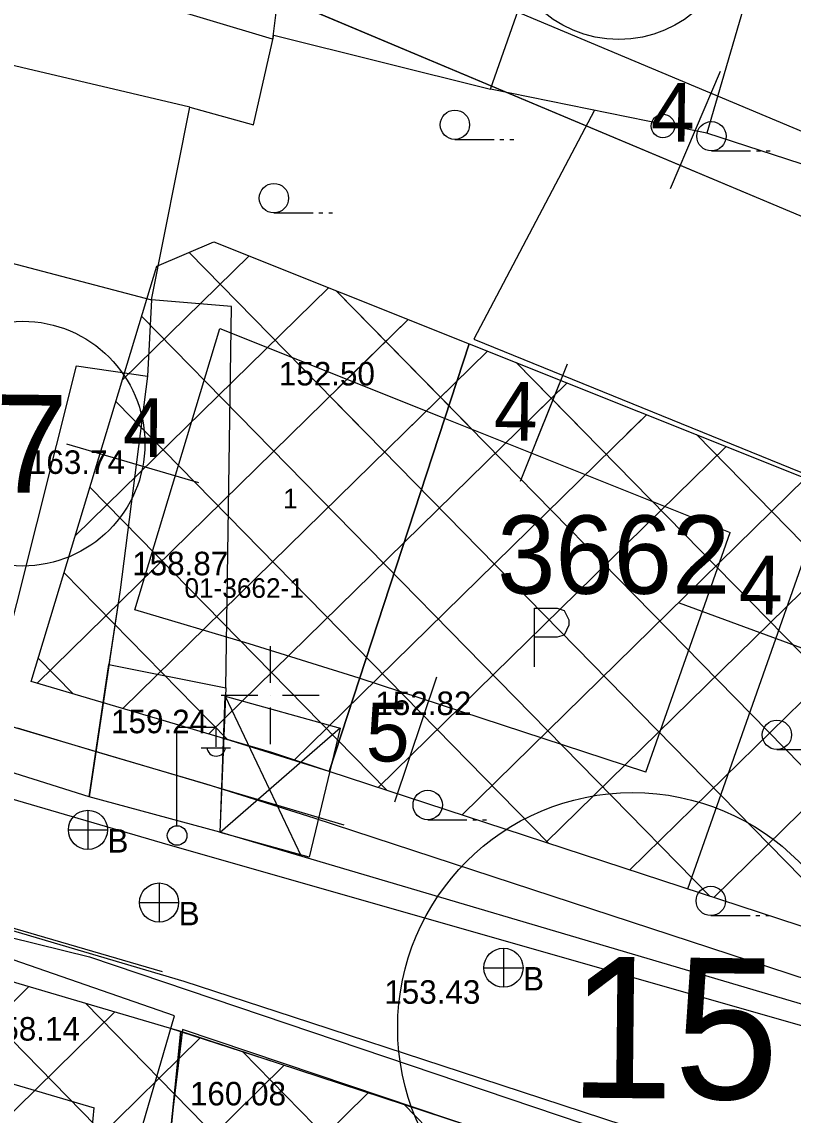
# Model space of a CAD drawing. Extents: x 419677 to 421689, y 4450851 to 4452923.
# Drawn here: x 420322.9 to 420362.2, y 4451864.3 to 4451920.1 of the extents above; entities that cross this region are included whole.
import ezdxf

# ---------------------------------------------------------------- set-up
doc = ezdxf.new("R2010")
doc.units = 0
for name, color, linetype in [('AA_HH', 7, 'Continuous'), ('ADA NUMARASI', 7, 'Continuous'), ('Level 1', 7, 'Continuous'), ('Level 20', 7, 'Continuous'), ('Level 27', 7, 'Continuous'), ('Level 31', 7, 'Continuous'), ('Level 34', 7, 'Continuous'), ('Level 44', 7, 'Continuous'), ('Level 58', 7, 'Continuous'), ('Level 62', 7, 'Continuous'), ('MULKIYET SINIRI', 7, 'Continuous'), ('PARSEL KODU', 7, 'Continuous'), ('PARSEL NUMARASI', 7, 'Continuous')]:
    doc.layers.add(name, color=color, linetype=linetype)

msp = doc.modelspace()

# ---------------------------------------------------------------- linework, layer by layer
at = {"layer": 'AA_HH'}
for p, q in [((420344.97, 4451914.111), (420346.97, 4451914.111)), ((420347.27, 4451914.111), (420347.47, 4451914.111)), ((420347.77, 4451914.111), (420347.97, 4451914.111)), ((420358.069, 4451913.526), (420360.069, 4451913.526)), ((420360.369, 4451913.526), (420360.569, 4451913.526)), ((420360.869, 4451913.526), (420361.069, 4451913.526)), ((420335.724, 4451910.362), (420337.724, 4451910.362)), ((420338.024, 4451910.362), (420338.224, 4451910.362)), ((420338.524, 4451910.362), (420338.724, 4451910.362)), ((420335.534, 4451888.234), (420335.534, 4451886.359)), ((420333.034, 4451885.734), (420334.909, 4451885.734)), ((420333.236, 4451885.689), (420337.111, 4451877.513)), ((420335.534, 4451885.734), (420335.534, 4451885.734)), ((420336.159, 4451885.734), (420338.034, 4451885.734)), ((420335.534, 4451885.109), (420335.534, 4451883.234)), ((420330.772, 4451879.094), (420330.772, 4451884.095)), ((420330.772, 4451884.095), (420332.772, 4451884.095)), ((420332.772, 4451883.094), (420332.772, 4451884.095)), ((420339.113, 4451884.044), (420332.987, 4451878.719)), ((420332.012, 4451883.054), (420333.512, 4451883.054)), ((420361.413, 4451882.963), (420363.413, 4451882.963)), ((420326.227, 4451879.86), (420326.227, 4451877.86)), ((420343.579, 4451879.38), (420345.579, 4451879.38)), ((420345.879, 4451879.38), (420346.079, 4451879.38)), ((420346.379, 4451879.38), (420346.579, 4451879.38)), ((420325.227, 4451878.86), (420327.227, 4451878.86)), ((420329.859, 4451876.147), (420329.859, 4451874.147)), ((420328.859, 4451875.147), (420330.859, 4451875.147)), ((420358.039, 4451874.483), (420360.039, 4451874.483)), ((420360.339, 4451874.483), (420360.539, 4451874.483)), ((420360.839, 4451874.483), (420361.039, 4451874.483)), ((420347.448, 4451872.82), (420347.448, 4451870.82)), ((420346.448, 4451871.82), (420348.448, 4451871.82))]:
    msp.add_line(p, q, dxfattribs=at)
for points in [[(420351.299, 4451929.522), (420361.454, 4451926.849), (420357.836, 4451914.43), (420346.794, 4451916.678)], [(420308.581, 4451921.13), (420306.565, 4451912.028), (420307.493, 4451911.936), (420307.354, 4451909.426), (420312.448, 4451908.311), (420312.833, 4451910.299), (420329.465, 4451905.92), (420331.428, 4451915.756)], [(420333.265, 4451886.108), (420333.559, 4451905.579), (420329.465, 4451905.92), (420329.272, 4451902.018), (420327.87, 4451891.113), (420327.87, 4451891.113), (420327.298, 4451887.306)], [(420325.639, 4451902.56), (420329.272, 4451902.018), (420327.87, 4451891.113), (420326.283, 4451880.549), (420320.561, 4451882.347)], [(420333.265, 4451886.108), (420332.971, 4451878.736), (420326.283, 4451880.549), (420327.298, 4451887.306)], [(420333.236, 4451885.689), (420339.113, 4451884.044), (420337.526, 4451877.463), (420332.987, 4451878.719)], [(420321.161, 4451872.655), (420315.553, 4451853.37), (420325.121, 4451850.347), (420330.64, 4451869.358)], [(420331.057, 4451868.675), (420328.677, 4451848.867), (420356.518, 4451842.33), (420361.754, 4451858.336)]]:
    msp.add_lwpolyline(points, close=True, dxfattribs=at)
for points in [[(420390.75, 4451923.523), (420409.188, 4451915.742), (420409.405, 4451915.634), (420404.847, 4451901.458), (420398.889, 4451885.609), (420390.052, 4451861.129), (420390.032, 4451861.11), (420370.609, 4451866.595), (420330.042, 4451878.186), (420297.436, 4451887.716), (420262.872, 4451899.212)], [(420331.428, 4451915.756), (420334.688, 4451914.85), (420335.721, 4451919.433), (420346.794, 4451916.678)], [(420352.094, 4451915.599), (420345.94, 4451903.914), (420384.903, 4451888.076), (420396.411, 4451883.589), (420393.833, 4451875.073)], [(420384.907, 4451914.394), (420381.821, 4451906.639), (420357.836, 4451914.43)], [(420349.025, 4451890.186), (420350.195, 4451890.186)], [(420349.025, 4451887.186), (420349.025, 4451890.186)], [(420350.195, 4451890.186), (420350.545, 4451890.066), (420350.785, 4451889.576), (420350.785, 4451889.316), (420350.545, 4451888.806), (420350.195, 4451888.706)], [(420350.195, 4451888.706), (420349.025, 4451888.706)], [(420389.855, 4451861.924), (420332.971, 4451878.736)], [(420310.014, 4451876.395), (420326.305, 4451872.381), (420354.013, 4451863.02), (420380.642, 4451854.318), (420394.787, 4451849.719), (420394.945, 4451849.654), (420395.121, 4451849.527), (420389.637, 4451832.682)]]:
    msp.add_lwpolyline(points, dxfattribs=at)
for centre, radius in [((420344.97, 4451914.861), 0.75), ((420358.069, 4451914.276), 0.75), ((420335.724, 4451911.112), 0.75), ((420361.413, 4451883.713), 0.75), ((420343.579, 4451880.13), 0.75), ((420326.227, 4451878.86), 1), ((420330.782, 4451878.57), 0.5), ((420329.859, 4451875.147), 1), ((420358.039, 4451875.233), 0.75), ((420347.448, 4451871.82), 1)]:
    msp.add_circle(centre, radius, dxfattribs=at)
msp.add_arc((420332.772, 4451883.098), 0.474, 184.8384, 355.1464, dxfattribs=at)
at = {"layer": 'Level 1'}
for p, q in [((420338.549, 4451881.846), (420345.701, 4451903.675)), ((420338.549, 4451881.846), (420345.701, 4451903.675)), ((420344.193, 4451899.073), (420345.701, 4451903.675)), ((420344.193, 4451899.073), (420345.701, 4451903.675)), ((420356.86, 4451875.845), (420364.068, 4451896.339)), ((420356.86, 4451875.845), (420364.068, 4451896.339)), ((420328.928, 4451848.377), (420330.968, 4451868.574)), ((420328.928, 4451848.377), (420330.968, 4451868.574))]:
    msp.add_line(p, q, dxfattribs=at)
at = {"layer": 'Level 20'}
for p, q in [((420358.507, 4451917.582), (420355.963, 4451911.595)), ((420358.507, 4451917.582), (420355.963, 4451911.595)), ((420358.507, 4451917.582), (420355.963, 4451911.595)), ((420358.507, 4451917.582), (420355.963, 4451911.595)), ((420358.507, 4451917.582), (420355.963, 4451911.595)), ((420358.507, 4451917.582), (420355.963, 4451911.595)), ((420348.322, 4451896.657), (420350.715, 4451902.655)), ((420348.322, 4451896.657), (420350.715, 4451902.655)), ((420349.126, 4451898.672), (420350.715, 4451902.655)), ((420349.126, 4451898.672), (420350.715, 4451902.655)), ((420349.126, 4451898.672), (420350.715, 4451902.655)), ((420349.126, 4451898.672), (420350.715, 4451902.655)), ((420331.884, 4451896.581), (420325.143, 4451898.557)), ((420331.884, 4451896.581), (420325.143, 4451898.557)), ((420354.718, 4451881.809), (420359.022, 4451894.047)), ((420354.718, 4451881.809), (420359.022, 4451894.047)), ((420356.427, 4451890.457), (420366.616, 4451886.7)), ((420356.427, 4451890.457), (420366.616, 4451886.7)), ((420344.036, 4451886.648), (420341.881, 4451880.277)), ((420344.036, 4451886.648), (420341.881, 4451880.277)), ((420325.408, 4451853.338), (420326.552, 4451864.664)), ((420325.408, 4451853.338), (420326.552, 4451864.664))]:
    msp.add_line(p, q, dxfattribs=at)
for points in [[(420398.754, 4451899.353), (420363.628, 4451914.123), (420339.731, 4451924.162)], [(420398.754, 4451899.353), (420363.628, 4451914.123), (420339.731, 4451924.162)], [(420328.616, 4451890.093), (420332.956, 4451904.454), (420344.218, 4451899.96), (420359.022, 4451894.047)], [(420328.616, 4451890.093), (420332.956, 4451904.454), (420344.218, 4451899.96), (420359.022, 4451894.047)], [(420338.593, 4451902.205), (420344.218, 4451899.96), (420347.443, 4451898.672)], [(420338.593, 4451902.205), (420344.218, 4451899.96), (420347.443, 4451898.672)], [(420338.593, 4451902.205), (420344.218, 4451899.96), (420347.443, 4451898.672)], [(420338.593, 4451902.205), (420344.218, 4451899.96), (420347.443, 4451898.672)], [(420354.718, 4451881.809), (420340.074, 4451886.608), (420334.456, 4451888.365), (420328.616, 4451890.093)], [(420354.718, 4451881.809), (420340.074, 4451886.608), (420334.456, 4451888.365), (420328.616, 4451890.093)], [(420307.908, 4451870.163), (420319.479, 4451866.75), (420326.552, 4451864.664)], [(420307.908, 4451870.163), (420319.479, 4451866.75), (420326.552, 4451864.664)]]:
    msp.add_lwpolyline(points, dxfattribs=at)
at = {"layer": 'Level 27'}
for points in [[(420408.479, 4451913.382), (420400.998, 4451894.072), (420383.852, 4451901.281), (420362.078, 4451910.435), (420337.044, 4451920.952)], [(420408.479, 4451913.382), (420400.998, 4451894.072), (420383.852, 4451901.281), (420362.078, 4451910.435), (420337.044, 4451920.952)], [(420323.334, 4451886.441), (420329.231, 4451905.954), (420329.74, 4451907.637), (420332.662, 4451908.878), (420345.701, 4451903.675), (420397.673, 4451882.917), (420391.546, 4451864.478)], [(420323.334, 4451886.441), (420329.231, 4451905.954), (420329.74, 4451907.637), (420332.662, 4451908.878), (420345.701, 4451903.675), (420397.673, 4451882.917), (420391.546, 4451864.478)], [(420323.334, 4451886.441), (420329.231, 4451905.954), (420329.74, 4451907.637), (420332.662, 4451908.878), (420345.701, 4451903.675), (420397.673, 4451882.917), (420391.546, 4451864.478)], [(420391.546, 4451864.478), (420338.549, 4451881.846), (420333.001, 4451883.581), (420327.652, 4451885.163), (420323.334, 4451886.441)], [(420391.546, 4451864.478), (420338.549, 4451881.846), (420333.001, 4451883.581), (420327.652, 4451885.163), (420323.334, 4451886.441)], [(420279.725, 4451883.69), (420282.399, 4451882.901), (420291.997, 4451880.07), (420293.909, 4451879.506), (420301.519, 4451877.261), (420320.894, 4451871.546), (420330.383, 4451868.747), (420335.886, 4451866.961), (420344.501, 4451864.136), (420388.065, 4451849.85), (420394.128, 4451847.863)], [(420279.725, 4451883.69), (420282.399, 4451882.901), (420291.997, 4451880.07), (420293.909, 4451879.506), (420301.519, 4451877.261), (420320.894, 4451871.546), (420330.383, 4451868.747), (420335.886, 4451866.961), (420344.501, 4451864.136), (420388.065, 4451849.85), (420394.128, 4451847.863)]]:
    msp.add_lwpolyline(points, dxfattribs=at)
at = {"layer": 'Level 31'}
msp.add_circle((420353.336, 4451925.216), 6, dxfattribs=at)
msp.add_circle((420353.336, 4451925.216), 6, dxfattribs=at)
at = {"layer": 'Level 34'}
for p, q in [((420327.982, 4451901.82), (420334.455, 4451908.162)), ((420327.982, 4451901.82), (420334.455, 4451908.162)), ((420366.241, 4451872.771), (420331.393, 4451908.339)), ((420366.241, 4451872.771), (420331.393, 4451908.339)), ((420325.577, 4451893.864), (420338.517, 4451906.542)), ((420325.577, 4451893.864), (420338.517, 4451906.542)), ((420374.489, 4451870.068), (420338.906, 4451906.386)), ((420374.489, 4451870.068), (420338.906, 4451906.386)), ((420346.071, 4451899.073), (420338.997, 4451906.293)), ((420346.071, 4451899.073), (420338.997, 4451906.293)), ((420323.627, 4451886.354), (420342.578, 4451904.921)), ((420323.627, 4451886.354), (420342.578, 4451904.921)), ((420357.993, 4451875.474), (420328.971, 4451905.095)), ((420357.993, 4451875.474), (420328.971, 4451905.095)), ((420338.997, 4451901.413), (420342.578, 4451904.921)), ((420338.997, 4451901.413), (420342.578, 4451904.921)), ((420328.017, 4451885.055), (420346.64, 4451903.3)), ((420328.017, 4451885.055), (420346.64, 4451903.3)), ((420342.325, 4451899.073), (420346.64, 4451903.3)), ((420342.325, 4451899.073), (420346.64, 4451903.3)), ((420382.737, 4451867.365), (420348.102, 4451902.716)), ((420351.671, 4451899.073), (420348.102, 4451902.716)), ((420382.737, 4451867.365), (420348.102, 4451902.716)), ((420351.671, 4451899.073), (420348.102, 4451902.716)), ((420332.407, 4451883.757), (420350.7, 4451901.678)), ((420332.407, 4451883.757), (420350.7, 4451901.678)), ((420348.041, 4451899.073), (420350.7, 4451901.678)), ((420348.041, 4451899.073), (420350.7, 4451901.678)), ((420349.744, 4451878.177), (420327.651, 4451900.727)), ((420349.744, 4451878.177), (420327.651, 4451900.727)), ((420340.471, 4451899.073), (420338.997, 4451900.578)), ((420340.471, 4451899.073), (420338.997, 4451900.578)), ((420336.748, 4451882.409), (420354.76, 4451900.057)), ((420336.748, 4451882.409), (420354.76, 4451900.057)), ((420353.756, 4451899.073), (420354.76, 4451900.057)), ((420353.756, 4451899.073), (420354.76, 4451900.057)), ((420390.985, 4451864.662), (420357.302, 4451899.042)), ((420390.985, 4451864.662), (420357.302, 4451899.042)), ((420341.052, 4451881.026), (420358.821, 4451898.435)), ((420341.052, 4451881.026), (420358.821, 4451898.435)), ((420345.335, 4451879.622), (420362.881, 4451896.813)), ((420345.335, 4451879.622), (420362.881, 4451896.813)), ((420341.496, 4451880.88), (420326.331, 4451896.359)), ((420341.496, 4451880.88), (420326.331, 4451896.359)), ((420349.618, 4451878.219), (420366.941, 4451895.191)), ((420349.618, 4451878.219), (420366.941, 4451895.191)), ((420353.901, 4451876.815), (420371.002, 4451893.57)), ((420353.901, 4451876.815), (420371.002, 4451893.57)), ((420333.36, 4451883.469), (420325.011, 4451891.991)), ((420333.36, 4451883.469), (420325.011, 4451891.991)), ((420358.184, 4451875.411), (420375.062, 4451891.948)), ((420358.184, 4451875.411), (420375.062, 4451891.948)), ((420325.467, 4451885.81), (420323.691, 4451887.622)), ((420325.467, 4451885.81), (420323.691, 4451887.622)), ((420345.315, 4451844.687), (420318.232, 4451872.331)), ((420345.315, 4451844.687), (420318.232, 4451872.331)), ((420305.915, 4451853.912), (420323.215, 4451870.861)), ((420305.915, 4451853.912), (420323.215, 4451870.861)), ((420352.5, 4451843.07), (420326.108, 4451870.008)), ((420352.5, 4451843.07), (420326.108, 4451870.008)), ((420310.504, 4451852.808), (420327.608, 4451869.566)), ((420310.504, 4451852.808), (420327.608, 4451869.566)), ((420315.093, 4451851.705), (420331.964, 4451868.234)), ((420315.093, 4451851.705), (420331.964, 4451868.234)), ((420359.685, 4451841.452), (420334.137, 4451867.529)), ((420359.685, 4451841.452), (420334.137, 4451867.529)), ((420319.682, 4451850.601), (420336.257, 4451866.839)), ((420319.682, 4451850.601), (420336.257, 4451866.839)), ((420324.272, 4451849.497), (420340.539, 4451865.435)), ((420324.272, 4451849.497), (420340.539, 4451865.435)), ((420366.87, 4451839.834), (420342.378, 4451864.832)), ((420366.87, 4451839.834), (420342.378, 4451864.832))]:
    msp.add_line(p, q, dxfattribs=at)
at = {"layer": 'Level 44'}
msp.add_circle((420355.592, 4451914.796), 0.6, dxfattribs=at)
msp.add_circle((420355.592, 4451914.796), 0.6, dxfattribs=at)
at = {"layer": 'Level 58'}
for centre, radius in [((420322.884, 4451898.579), 6.25), ((420322.884, 4451898.579), 6.25), ((420354.046, 4451868.761), 12), ((420354.046, 4451868.761), 12)]:
    msp.add_circle(centre, radius, dxfattribs=at)
at = {"layer": 'Level 62'}
for points in [[(420339.315, 4451879.101), (420311.649, 4451887.294), (420301.857, 4451890.181), (420292.458, 4451892.953), (420288.046, 4451894.254), (420282.992, 4451895.744), (420278.11, 4451897.184), (420273.241, 4451898.62), (420268.515, 4451900.014), (420259.034, 4451902.811), (420254.2, 4451904.237), (420243.275, 4451907.461), (420232.721, 4451910.573)], [(420229.86, 4451900.981), (420235.198, 4451899.404), (420244.232, 4451896.737), (420249.41, 4451895.208), (420254.154, 4451893.807), (420259.03, 4451892.368), (420263.9, 4451890.927), (420268.748, 4451889.494), (420330.019, 4451871.634)], [(420280.433, 4451886.088), (420283.106, 4451885.299), (420292.704, 4451882.468), (420294.616, 4451881.904), (420302.226, 4451879.659), (420321.601, 4451873.944), (420331.123, 4451871.135), (420336.661, 4451869.338), (420345.28, 4451866.512), (420388.844, 4451852.226), (420401.547, 4451847.988)], [(420280.433, 4451886.088), (420283.106, 4451885.299), (420292.704, 4451882.468), (420294.616, 4451881.904), (420302.226, 4451879.659), (420321.601, 4451873.944), (420331.123, 4451871.135), (420336.661, 4451869.338), (420345.28, 4451866.512), (420388.844, 4451852.226), (420401.547, 4451847.988)], [(420396.473, 4451860.221), (420337.787, 4451879.465), (420332.273, 4451881.189), (420326.943, 4451882.766), (420322.624, 4451884.044)], [(420396.473, 4451860.221), (420337.787, 4451879.465), (420332.273, 4451881.189), (420326.943, 4451882.766), (420322.624, 4451884.044)]]:
    msp.add_lwpolyline(points, dxfattribs=at)
at = {"layer": 'MULKIYET SINIRI'}
for points in [[(420284.013, 4451934.694), (420285.171, 4451941.809), (420285.985, 4451948.012), (420287.724, 4451962.476), (420333.69, 4451943.911), (420337.904, 4451942.275), (420338.452, 4451942.062), (420335.919, 4451921.425), (420335.65, 4451919.233)], [(420284.013, 4451934.694), (420285.171, 4451941.809), (420285.985, 4451948.012), (420287.724, 4451962.476), (420333.69, 4451943.911), (420337.904, 4451942.275), (420338.452, 4451942.062), (420335.919, 4451921.425), (420335.65, 4451919.233)], [(420335.919, 4451921.425), (420338.452, 4451942.062), (420369.573, 4451929.828), (420391.545, 4451921.16), (420408.848, 4451914.335), (420400.998, 4451894.072), (420383.852, 4451901.281), (420362.078, 4451910.435)], [(420335.919, 4451921.425), (420338.452, 4451942.062), (420369.573, 4451929.828), (420391.545, 4451921.16), (420408.848, 4451914.335), (420400.998, 4451894.072), (420383.852, 4451901.281), (420362.078, 4451910.435)], [(420323.334, 4451886.441), (420329.231, 4451905.954), (420329.74, 4451907.637), (420332.662, 4451908.878), (420345.701, 4451903.675), (420338.549, 4451881.846), (420335.618, 4451882.806), (420333.001, 4451883.581), (420327.652, 4451885.163)], [(420323.334, 4451886.441), (420329.231, 4451905.954), (420329.74, 4451907.637), (420332.662, 4451908.878), (420345.701, 4451903.675), (420338.549, 4451881.846), (420335.618, 4451882.806), (420333.001, 4451883.581), (420327.652, 4451885.163)], [(420338.549, 4451881.846), (420345.701, 4451903.675), (420397.673, 4451882.917), (420391.546, 4451864.478)], [(420338.549, 4451881.846), (420345.701, 4451903.675), (420397.673, 4451882.917), (420391.546, 4451864.478)], [(420274.109, 4451863.05), (420279.725, 4451883.69), (420282.399, 4451882.901), (420291.997, 4451880.07), (420293.909, 4451879.506), (420301.519, 4451877.261), (420320.894, 4451871.546), (420330.383, 4451868.747), (420330.968, 4451868.574), (420328.928, 4451848.377), (420324.552, 4451849.43), (420315.088, 4451851.706), (420295.159, 4451856.498), (420293.673, 4451856.856), (420288.927, 4451858.358), (420285.652, 4451859.395)], [(420274.109, 4451863.05), (420279.725, 4451883.69), (420282.399, 4451882.901), (420291.997, 4451880.07), (420293.909, 4451879.506), (420301.519, 4451877.261), (420320.894, 4451871.546), (420330.383, 4451868.747), (420330.968, 4451868.574), (420328.928, 4451848.377), (420324.552, 4451849.43), (420315.088, 4451851.706), (420295.159, 4451856.498), (420293.673, 4451856.856), (420288.927, 4451858.358), (420285.652, 4451859.395)], [(420328.928, 4451848.377), (420330.968, 4451868.574), (420335.886, 4451866.961), (420344.501, 4451864.136), (420388.065, 4451849.85), (420394.128, 4451847.863), (420389.346, 4451833.367), (420383.958, 4451835.408), (420380.198, 4451836.833), (420329.52, 4451848.244)], [(420328.928, 4451848.377), (420330.968, 4451868.574), (420335.886, 4451866.961), (420344.501, 4451864.136), (420388.065, 4451849.85), (420394.128, 4451847.863), (420389.346, 4451833.367), (420383.958, 4451835.408), (420380.198, 4451836.833), (420329.52, 4451848.244)]]:
    msp.add_lwpolyline(points, close=True, dxfattribs=at)

# ---------------------------------------------------------------- texts
at = {"layer": 'AA_HH'}
for s, p in [('152.50 ', (420335.975, 4451901.551)), ('152.82 ', (420340.904, 4451884.722)), ('153.43 ', (420341.361, 4451869.982))]:
    msp.add_text(s, height=1.2, rotation=359.9981, dxfattribs=at).set_placement(p)
for s, p in [('163.74', (420323.211, 4451897.034)), ('158.87', (420328.486, 4451891.858)), ('159.24', (420327.407, 4451883.793)), ('B', (420327.227, 4451877.699)), ('B', (420330.859, 4451873.985)), ('B', (420348.448, 4451870.659)), ('158.14', (420320.911, 4451868.1)), ('160.08', (420331.436, 4451864.792))]:
    msp.add_text(s, height=1.2, dxfattribs=at).set_placement(p)
at = {"layer": 'ADA NUMARASI'}
msp.add_text('3662', height=4, dxfattribs=at).set_placement((420347.126, 4451890.914))
msp.add_text('3662', height=4, dxfattribs=at).set_placement((420347.126, 4451890.914))
at = {"layer": 'Level 20'}
for s, p in [('4', (420354.965, 4451914.006)), ('4', (420354.965, 4451914.006)), ('4', (420354.965, 4451914.006)), ('4', (420354.965, 4451914.006)), ('4', (420354.965, 4451914.006)), ('4', (420354.965, 4451914.006)), ('4', (420346.946, 4451898.748)), ('4', (420346.946, 4451898.748)), ('4', (420346.946, 4451898.748)), ('4', (420346.946, 4451898.748)), ('4', (420346.946, 4451898.748)), ('4', (420346.946, 4451898.748)), ('4', (420328.005, 4451897.912)), ('4', (420328.005, 4451897.912)), ('4', (420359.459, 4451889.872)), ('4', (420359.459, 4451889.872)), ('5', (420340.412, 4451882.362)), ('5', (420340.412, 4451882.362))]:
    msp.add_text(s, height=3, rotation=359.4141, dxfattribs=at).set_placement(p)
at = {"layer": 'Level 58'}
for s, height, p in [('7', 5, (420321.441, 4451896.094)), ('7', 5, (420321.441, 4451896.094)), ('15', 7.2, (420350.78, 4451865.194)), ('15', 7.2, (420350.78, 4451865.194))]:
    msp.add_text(s, height=height, rotation=359.4141, dxfattribs=at).set_placement(p)
at = {"layer": 'PARSEL KODU'}
msp.add_text('01-3662-1', height=1, dxfattribs=at).set_placement((420331.157, 4451890.707))
msp.add_text('01-3662-1', height=1, dxfattribs=at).set_placement((420331.157, 4451890.707))
at = {"layer": 'PARSEL NUMARASI'}
msp.add_text('1', height=1, dxfattribs=at).set_placement((420336.196, 4451895.274))
msp.add_text('1', height=1, dxfattribs=at).set_placement((420336.196, 4451895.274))

doc.saveas('drawing.dxf')
